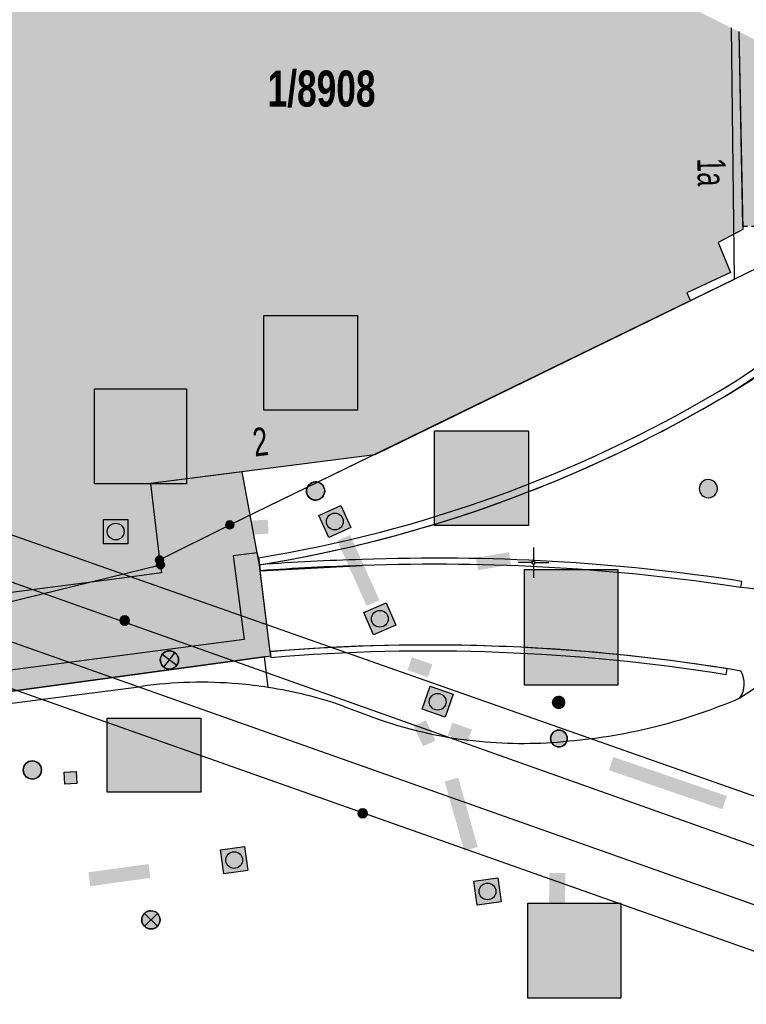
# Model space of a CAD drawing. Header units: metres. Extents: x 2695560 to 2696939, y 1260491 to 1262050.
# Tile 1002 of 1005: x 2696780 to 2696810, y 1261682 to 1261722. Entities that reach past the tile are written whole.
import ezdxf

# ---------------------------------------------------------------- set-up
doc = ezdxf.new("R2010")
doc.units = ezdxf.units.M
doc.linetypes.add('AUSGEZOGEN', pattern=[0])
doc.linetypes.add('VERDECKT2_S2', pattern=[0.36, 0.2, -0.16])
for name, color, linetype in [('XR$1$AV_Flächen (EO)', 7, 'AUSGEZOGEN'), ('XR$1$AV_Gebäudeflächen (BB)', 7, 'AUSGEZOGEN'), ('XR$1$AV_Gebäudeflächen (EO)', 7, 'AUSGEZOGEN'), ('XR$1$AV_Gebäudeflächen ut.', 7, 'AUSGEZOGEN'), ('XR$1$AV_Grenzpunkte', 7, 'AUSGEZOGEN'), ('XR$1$AV_Grundstück-Nr.', 7, 'AUSGEZOGEN'), ('XR$1$AV_Haus-Nr.', 7, 'AUSGEZOGEN'), ('XR$1$AV_Koordinatennetzpunkte', 7, 'AUSGEZOGEN'), ('XR$1$AV_Linien (BB)', 7, 'AUSGEZOGEN'), ('XR$1$AV_Linien (EO)', 7, 'AUSGEZOGEN'), ('XR$1$AW_LK_Schachtdeckel', 24, 'AUSGEZOGEN'), ('XR$1$AW_LK_Vorflutereinlauf', 24, 'AUSGEZOGEN'), ('XR$1$EW_LK_Bauwerk', 1, 'AUSGEZOGEN'), ('XR$1$EW_LK_Knoten', 1, 'AUSGEZOGEN'), ('XR$1$FM_LK_SW_TRASSEKNOTEN', 94, 'AUSGEZOGEN'), ('XR$1$Liegenschaftsgrenzen', 7, 'AUSGEZOGEN'), ('XR$1$PFAV', 255, 'AUSGEZOGEN'), ('XR$1$PFAW', 255, 'AUSGEZOGEN'), ('XR$1$PFEW', 255, 'AUSGEZOGEN'), ('XR$1$PFWFM', 255, 'AUSGEZOGEN'), ('XR$1$RAEW', 8, 'AUSGEZOGEN'), ('XR$1$RP_Abstandslinie', 7, 'AUSGEZOGEN')]:
    doc.layers.add(name, color=color, linetype=linetype)
doc.styles.add('ARIAL', font='arial.ttf')

# ---------------------------------------------------------------- blocks, each defined once
blk = doc.blocks.new('COMPLEXOBJECT_456')
at = {"layer": 'XR$1$AV_Linien (BB)', "color": 7, "linetype": 'AUSGEZOGEN', "transparency": 33554687}
blk.add_line((6792.173, 11694.103), (6793.654, 11693.545), dxfattribs=at)
for centre, radius, start, end in [((6786.336, 11677.161), 17.919, 70.9905, 81.173), ((6799.504, 11715.3), 22.718, 284.4886, 293.3048), ((6799.542, 11710.794), 18.226, 251.1524, 264.4553), ((6799.507, 11715.318), 22.735, 274.9057, 284.4711), ((6799.546, 11710.914), 18.347, 264.4783, 275.9589)]:
    blk.add_arc(centre, radius, start, end, dxfattribs=at)
blk = doc.blocks.new('COMPLEXOBJECT_459')
at = {"layer": 'XR$1$AV_Linien (BB)', "color": 7, "linetype": 'AUSGEZOGEN', "transparency": 33554687}
blk.add_lwpolyline([(6789.171, 11696.338), (6789.144, 11696.553), (6788.764, 11699.664), (6792.96, 11699.875)], dxfattribs=at)
for centre, radius, start, end in [((6796.044, 11617.429), 82.504, 86.64213, 92.14193), ((6796.072, 11617.953), 81.978, 81.25568, 86.64064)]:
    blk.add_arc(centre, radius, start, end, dxfattribs=at)
blk = doc.blocks.new('COMPLEXOBJECT_460')
at = {"layer": 'XR$1$AV_Linien (BB)', "color": 7, "linetype": 'AUSGEZOGEN', "transparency": 33554687}
blk.add_lwpolyline([(6743.665, 11689.657), (6767.861, 11692.84), (6779.081, 11694.291), (6783.873, 11694.912)], dxfattribs=at)
for centre, radius, start, end in [((6786.329, 11677.154), 17.927, 85.0832, 97.8728), ((6786.345, 11677.246), 17.834, 81.1591, 85.1109)]:
    blk.add_arc(centre, radius, start, end, dxfattribs=at)
blk = doc.blocks.new('COMPLEXOBJECT_486')
at = {"layer": 'XR$1$AV_Linien (BB)', "color": 7, "linetype": 'AUSGEZOGEN', "transparency": 33554687}
blk.add_lwpolyline([(6757.041, 11673.814), (6768.595, 11675.318), (6768.654, 11674.861), (6769.547, 11674.976), (6769.954, 11675.493), (6802.195, 11679.647), (6802.254, 11679.191), (6803.146, 11679.306), (6803.554, 11679.822), (6818.658, 11681.774)], dxfattribs=at)
for centre, radius, start, end in [((6826.28, 11624.199), 58.078, 92.80007, 97.54129), ((6826.246, 11624.537), 57.738, 88.73534, 92.78234), ((6827.417, 11681.839), 0.434, 53.8964, 76.316)]:
    blk.add_arc(centre, radius, start, end, dxfattribs=at)
blk = doc.blocks.new('COMPLEXOBJECT_764')
at = {"layer": 'XR$1$AV_Linien (BB)', "color": 7, "linetype": 'AUSGEZOGEN', "transparency": 33554687}
blk.add_lwpolyline([(6788.734, 11699.912), (6788.642, 11700.405), (6787.65, 11700.277), (6788.095, 11696.835), (6760.092, 11693.161)], dxfattribs=at)
for centre, radius, start, end in [((6799.418, 11721.872), 17.235, 317.1987, 324.1764), ((6799.318, 11721.955), 17.366, 299.1863, 317.2228), ((6780.149, 11753.518), 54.286, 290.048, 300.6034), ((6780.097, 11753.646), 54.423, 279.1317, 290.0542)]:
    blk.add_arc(centre, radius, start, end, dxfattribs=at)
blk = doc.blocks.new('COMPLEXOBJECT_837')
at = {"layer": 'XR$1$AV_Flächen (EO)', "color": 7, "linetype": 'AUSGEZOGEN', "transparency": 33554687}
blk.add_line((6744.045, 11708.931), (6842.134, 11674.245), dxfattribs=at)
blk = doc.blocks.new('COMPLEXOBJECT_838')
at = {"layer": 'XR$1$AV_Flächen (EO)', "color": 7, "linetype": 'AUSGEZOGEN', "transparency": 33554687}
blk.add_line((6842.544, 11676.461), (6744.887, 11711.15), dxfattribs=at)
blk = doc.blocks.new('COMPLEXOBJECT_877')
at = {"layer": 'XR$1$AV_Flächen (EO)', "color": 7, "linetype": 'AUSGEZOGEN', "transparency": 33554687}
for p, q in [((6789.171, 11696.338), (6789.201, 11696.09)), ((6807.931, 11695.386), (6807.971, 11695.633))]:
    blk.add_line(p, q, dxfattribs=at)
for centre, radius, start, end in [((6795.683, 11618.964), 77.648, 80.89425, 94.81058), ((6795.68, 11618.958), 77.404, 80.89335, 94.80155)]:
    blk.add_arc(centre, radius, start, end, dxfattribs=at)
blk = doc.blocks.new('COMPLEXOBJECT_878')
at = {"layer": 'XR$1$AV_Flächen (EO)', "color": 7, "linetype": 'AUSGEZOGEN', "transparency": 33554687}
for p, q in [((6788.734, 11699.912), (6788.764, 11699.664)), ((6808.535, 11698.979), (6808.573, 11699.226))]:
    blk.add_line(p, q, dxfattribs=at)
for centre, radius, start, end in [((6795.077, 11616.175), 83.977, 91.45097, 94.33212), ((6796.047, 11617.741), 82.442, 81.26075, 92.15211), ((6795.04, 11616.681), 83.22, 91.43232, 94.32518), ((6796.044, 11617.429), 82.504, 86.64213, 92.14193), ((6796.072, 11617.953), 81.978, 81.25568, 86.64064)]:
    blk.add_arc(centre, radius, start, end, dxfattribs=at)
blk = doc.blocks.new('COMPLEXOBJECT_968')
at = {"layer": 'XR$1$AV_Flächen (EO)', "color": 7, "linetype": 'AUSGEZOGEN', "transparency": 33554687}
for p, q in [((6812.824, 11711.048), (6812.595, 11711.233)), ((6788.687, 11700.203), (6788.734, 11699.912))]:
    blk.add_line(p, q, dxfattribs=at)
for centre, radius, start, end in [((6798.002, 11723.494), 19.06, 300.361, 319.9623), ((6798.045, 11723.441), 19.288, 300.3351, 320.0192), ((6780.096, 11753.636), 54.119, 279.1339, 300.5889), ((6780.107, 11753.606), 54.383, 279.1272, 300.5945)]:
    blk.add_arc(centre, radius, start, end, dxfattribs=at)
blk = doc.blocks.new('COMPLEXOBJECT_1074')
at = {"layer": 'XR$1$AV_Linien (EO)', "color": 7, "linetype": 'AUSGEZOGEN', "transparency": 33554687}
blk.add_line((6743.12, 11713.61), (6844.927, 11677.778), dxfattribs=at)
blk = doc.blocks.new('COMPLEXOBJECT_1075')
at = {"layer": 'XR$1$AV_Linien (EO)', "color": 7, "linetype": 'AUSGEZOGEN', "transparency": 33554687}
blk.add_lwpolyline([(6740.994, 11708.098), (6751.333, 11704.436), (6842.786, 11672.115)], dxfattribs=at)
blk = doc.blocks.new('BAV15')
at = {"layer": 'XR$1$PFAV', "transparency": 33554687}
blk.add_hatch(color=7, dxfattribs=at).paths.add_polyline_path([(0.5, 0), (0.49, 0.1), (0.46, 0.2), (0.41, 0.29), (0.34, 0.36), (0.26, 0.42), (0.17, 0.47), (0.08, 0.49), (-0.03, 0.5), (-0.13, 0.48), (-0.22, 0.45), (-0.31, 0.4), (-0.38, 0.33), (-0.44, 0.24), (-0.48, 0.15), (-0.5, 0.05), (-0.5, -0.05), (-0.48, -0.15), (-0.44, -0.24), (-0.38, -0.33), (-0.31, -0.4), (-0.22, -0.45), (-0.13, -0.48), (-0.03, -0.5), (0.08, -0.49), (0.17, -0.47), (0.26, -0.42), (0.34, -0.36), (0.41, -0.29), (0.46, -0.2), (0.49, -0.1)])
at = {"color": 7, "transparency": 33554687}
for start, end in [(90, 270), (270, 90)]:
    blk.add_arc((0, 0), 0.5, start, end, dxfattribs=at)
at = {"layer": 'XR$1$PFAV', "transparency": 33554687}
blk.add_circle((0, 0), 0.5, dxfattribs=at)
blk = doc.blocks.new('BAV2041')
at = {"color": 7, "transparency": 33554687}
for p, q in [((0, 0.5), (0, 0.05)), ((-0.05, 0), (-0.5, 0)), ((0.05, 0), (0.5, 0)), ((0, -0.05), (0, -0.5))]:
    blk.add_line(p, q, dxfattribs=at)
blk.add_circle((0, 0), 0.05, dxfattribs=at)
for start, end in [(90, 270), (270, 90)]:
    blk.add_arc((0, 0), 0.05, start, end, dxfattribs=at)
blk = doc.blocks.new('BAW2081')
at = {"layer": 'XR$1$PFAW', "transparency": 33554687}
blk.add_hatch(color=7, dxfattribs=at).paths.add_polyline_path([(0.5, 0), (0.49, 0.1), (0.46, 0.2), (0.41, 0.29), (0.34, 0.36), (0.26, 0.42), (0.17, 0.47), (0.08, 0.49), (-0.03, 0.5), (-0.13, 0.48), (-0.22, 0.45), (-0.31, 0.4), (-0.38, 0.33), (-0.44, 0.24), (-0.48, 0.15), (-0.5, 0.05), (-0.5, -0.05), (-0.48, -0.15), (-0.44, -0.24), (-0.38, -0.33), (-0.31, -0.4), (-0.22, -0.45), (-0.13, -0.48), (-0.03, -0.5), (0.08, -0.49), (0.17, -0.47), (0.26, -0.42), (0.34, -0.36), (0.41, -0.29), (0.46, -0.2), (0.49, -0.1)])
at = {"transparency": 33554687}
blk.add_line((-0.43, -0.25), (0, 0), dxfattribs=at)
blk.add_lwpolyline([(0, 0.5), (0, 0), (0.43, -0.25)], dxfattribs=at)
for start, end in [(90, 180), (180, 270), (0, 90), (270, 0)]:
    blk.add_arc((0, 0), 0.5, start, end, dxfattribs=at)
at = {"layer": 'XR$1$PFAW', "transparency": 33554687}
blk.add_circle((0, 0), 0.5, dxfattribs=at)
blk = doc.blocks.new('BAW2087')
at = {"lineweight": 25, "true_color": 0x000000, "transparency": 33554687}
h = blk.add_hatch(color=18, dxfattribs=at)
h.paths.add_polyline_path([(-0.5, 0.5), (-0.5, -0.5), (0.5, -0.5), (0.5, 0.5)])
h.paths.add_polyline_path([(0.337, -0.069), (0.316, -0.136), (0.282, -0.196), (0.237, -0.249), (0.182, -0.292), (0.119, -0.322), (0.052, -0.34), (-0.017, -0.343), (-0.086, -0.333), (-0.151, -0.309), (-0.21, -0.272), (-0.261, -0.224), (-0.301, -0.167), (-0.328, -0.103), (-0.342, -0.035), (-0.342, 0.035), (-0.328, 0.103), (-0.301, 0.167), (-0.261, 0.224), (-0.21, 0.272), (-0.151, 0.309), (-0.086, 0.333), (-0.017, 0.343), (0.052, 0.34), (0.119, 0.322), (0.182, 0.292), (0.237, 0.249), (0.282, 0.196), (0.316, 0.136), (0.337, 0.069), (0.344, 0)], flags=16)
at = {"layer": 'XR$1$PFAW', "lineweight": 25, "transparency": 33554687}
blk.add_hatch(color=7, dxfattribs=at).paths.add_polyline_path([(0.344, 0), (0.337, 0.069), (0.316, 0.136), (0.282, 0.196), (0.237, 0.249), (0.182, 0.292), (0.119, 0.322), (0.052, 0.34), (-0.017, 0.343), (-0.086, 0.333), (-0.151, 0.309), (-0.21, 0.272), (-0.261, 0.224), (-0.301, 0.167), (-0.328, 0.103), (-0.342, 0.035), (-0.342, -0.035), (-0.328, -0.103), (-0.301, -0.167), (-0.261, -0.224), (-0.21, -0.272), (-0.151, -0.309), (-0.086, -0.333), (-0.017, -0.343), (0.052, -0.34), (0.119, -0.322), (0.182, -0.292), (0.237, -0.249), (0.282, -0.196), (0.316, -0.136), (0.337, -0.069)])
at = {"lineweight": 25, "transparency": 33554687}
for p, q in [((-0.5, 0.5, 0.993), (0.5, 0.5, 0.993)), ((-0.5, -0.5, 0.993), (-0.5, 0.5, 0.993)), ((0.5, 0.5, 0.993), (0.5, -0.5, 0.993)), ((0.5, -0.5, 0.993), (-0.5, -0.5, 0.993))]:
    blk.add_line(p, q, dxfattribs=at)
blk.add_circle((0, 0), 0.344, dxfattribs=at)
at = {"layer": 'XR$1$PFAW', "lineweight": 25, "transparency": 33554687}
blk.add_line((-0.5, 0.5), (0.5, 0.5), dxfattribs=at)
at = {"layer": 'XR$1$PFAW', "color": 31, "lineweight": 25, "transparency": 33554687}
for p, q in [((-0.5, -0.5), (-0.5, 0.5)), ((0.5, 0.5), (0.5, -0.5)), ((0.5, -0.5), (-0.5, -0.5))]:
    blk.add_line(p, q, dxfattribs=at)
at = {"layer": 'XR$1$PFAW', "lineweight": 25, "transparency": 33554687}
blk.add_circle((0, 0), 0.344, dxfattribs=at)
blk = doc.blocks.new('BAW2082')
at = {"layer": 'XR$1$PFAW', "transparency": 33554687}
blk.add_hatch(color=7, dxfattribs=at).paths.add_polyline_path([(0.509, -0.003), (0.499, 0.098), (0.469, 0.194), (0.42, 0.283), (0.354, 0.359), (0.274, 0.421), (0.183, 0.466), (0.085, 0.491), (-0.016, 0.496), (-0.116, 0.481), (-0.211, 0.446), (-0.297, 0.392), (-0.37, 0.323), (-0.428, 0.24), (-0.468, 0.147), (-0.488, 0.047), (-0.488, -0.054), (-0.468, -0.153), (-0.428, -0.246), (-0.37, -0.329), (-0.297, -0.398), (-0.211, -0.452), (-0.116, -0.487), (-0.016, -0.502), (0.085, -0.497), (0.183, -0.472), (0.274, -0.427), (0.354, -0.366), (0.42, -0.289), (0.469, -0.2), (0.499, -0.104)])
at = {"transparency": 33554687}
for start, end in [(91.1948, 268.8052), (268.8052, 91.1948)]:
    blk.add_arc((0.01, 0), 0.5, start, end, dxfattribs=at)
at = {"layer": 'XR$1$PFAW', "transparency": 33554687}
blk.add_circle((0.009, -0.003), 0.5, dxfattribs=at)
blk = doc.blocks.new('BAW2089')
at = {"layer": 'XR$1$PFAW', "transparency": 33554687}
blk.add_hatch(color=7, dxfattribs=at).paths.add_polyline_path([(-0.5, 0.5), (-0.5, -0.5), (0.5, -0.5), (0.5, 0.5)])
at = {"transparency": 33554687}
blk.add_lwpolyline([(-0.5, 0.5), (0.5, 0.5), (0.5, -0.5), (-0.5, -0.5), (-0.5, 0.5)], close=True, dxfattribs=at)
at = {"layer": 'XR$1$PFAW', "transparency": 33554687}
blk.add_lwpolyline([(-0.5, 0.5), (0.5, 0.5), (0.5, -0.5), (-0.5, -0.5), (-0.5, 0.5)], close=True, dxfattribs=at)
blk = doc.blocks.new('BEWLP2574')
at = {"layer": 'XR$1$PFEW', "transparency": 33554687}
blk.add_hatch(color=7, dxfattribs=at).paths.add_polyline_path([(-0.5, 0), (-0.497, -0.051), (-0.489, -0.101), (-0.477, -0.15), (-0.459, -0.198), (-0.437, -0.243), (-0.41, -0.286), (-0.379, -0.326), (-0.344, -0.363), (-0.306, -0.396), (-0.264, -0.425), (-0.22, -0.449), (-0.173, -0.469), (-0.125, -0.485), (-0.075, -0.495), (-0.025, -0.5), (0.026, -0.5), (0.076, -0.495), (0.126, -0.485), (0.174, -0.469), (0.221, -0.449), (0.265, -0.425), (0.306, -0.396), (0.345, -0.363), (0.38, -0.326), (0.411, -0.286), (0.437, -0.243), (0.46, -0.198), (0.477, -0.15), (0.49, -0.101), (0.498, -0.051), (0.5, 0), (0.498, 0.05), (0.49, 0.1), (0.477, 0.149), (0.46, 0.197), (0.437, 0.242), (0.411, 0.285), (0.38, 0.325), (0.345, 0.362), (0.306, 0.395), (0.265, 0.424), (0.221, 0.448), (0.174, 0.468), (0.126, 0.484), (0.076, 0.494), (0.026, 0.499), (-0.025, 0.499), (-0.075, 0.494), (-0.125, 0.484), (-0.173, 0.468), (-0.22, 0.448), (-0.264, 0.424), (-0.306, 0.395), (-0.344, 0.362), (-0.379, 0.325), (-0.41, 0.285), (-0.437, 0.242), (-0.459, 0.197), (-0.477, 0.149), (-0.489, 0.1), (-0.497, 0.05)])
at = {"color": 1, "transparency": 33554687}
for start, end in [(90, 180), (0, 90), (180, 270), (270, 0)]:
    blk.add_arc((0, 0), 0.5, start, end, dxfattribs=at)
at = {"layer": 'XR$1$PFEW', "transparency": 33554687}
blk.add_circle((0, 0), 0.5, dxfattribs=at)
blk = doc.blocks.new('BEWLP2549_S')
at = {"layer": 'XR$1$PFEW', "transparency": 33554687}
blk.add_hatch(color=7, dxfattribs=at).paths.add_polyline_path([(0.5, 0), (0.49, 0.101), (0.459, 0.197), (0.41, 0.286), (0.344, 0.362), (0.264, 0.424), (0.174, 0.469), (0.076, 0.494), (-0.025, 0.499), (-0.125, 0.484), (-0.22, 0.449), (-0.306, 0.395), (-0.379, 0.326), (-0.437, 0.243), (-0.477, 0.15), (-0.497, 0.051), (-0.497, -0.051), (-0.477, -0.15), (-0.437, -0.243), (-0.379, -0.326), (-0.306, -0.395), (-0.22, -0.449), (-0.125, -0.484), (-0.025, -0.499), (0.076, -0.494), (0.174, -0.469), (0.264, -0.424), (0.344, -0.362), (0.41, -0.286), (0.459, -0.197), (0.49, -0.101)])
at = {"color": 1, "transparency": 33554687}
for p, q in [((0.354, -0.354), (-0.354, 0.354)), ((-0.354, -0.354), (0.354, 0.354))]:
    blk.add_line(p, q, dxfattribs=at)
for start, end in [(91.3809, 268.6191), (268.6191, 91.3809)]:
    blk.add_arc((0, 0), 0.5, start, end, dxfattribs=at)
at = {"layer": 'XR$1$PFEW', "transparency": 33554687}
blk.add_circle((0, 0), 0.5, dxfattribs=at)
blk = doc.blocks.new('BEWLP2561')
at = {"layer": 'XR$1$PFEW', "transparency": 33554687}
blk.add_hatch(color=7, dxfattribs=at).paths.add_polyline_path([(0.488, 0), (0.478, 0.101), (0.448, 0.197), (0.399, 0.286), (0.333, 0.362), (0.253, 0.424), (0.162, 0.469), (0.064, 0.494), (-0.037, 0.499), (-0.137, 0.484), (-0.232, 0.449), (-0.318, 0.395), (-0.391, 0.326), (-0.449, 0.243), (-0.489, 0.15), (-0.509, 0.051), (-0.509, -0.051), (-0.489, -0.15), (-0.449, -0.243), (-0.391, -0.326), (-0.318, -0.395), (-0.232, -0.449), (-0.137, -0.484), (-0.037, -0.499), (0.064, -0.494), (0.162, -0.469), (0.253, -0.424), (0.333, -0.362), (0.399, -0.286), (0.448, -0.197), (0.478, -0.101)])
at = {"layer": 'XR$1$RAEW', "transparency": 33554687}
for points in [[(-0.324, -0.38), (-0.009, 0.003), (-0.38, 0.325), (-0.396, 0.305), (-0.411, 0.285), (-0.425, 0.263), (-0.438, 0.242), (-0.449, 0.219), (-0.46, 0.196), (-0.469, 0.172), (-0.477, 0.148), (-0.484, 0.124), (-0.49, 0.099), (-0.494, 0.074), (-0.497, 0.049), (-0.499, 0.024), (-0.5, -0.001), (-0.499, -0.027), (-0.497, -0.052), (-0.494, -0.077), (-0.489, -0.102), (-0.484, -0.127), (-0.477, -0.151), (-0.468, -0.175), (-0.459, -0.198), (-0.448, -0.221), (-0.436, -0.244), (-0.423, -0.266), (-0.409, -0.287), (-0.394, -0.307), (-0.378, -0.327), (-0.361, -0.346), (-0.343, -0.363)], [(0.306, 0.386), (0, 0), (0.381, -0.325), (0.397, -0.305), (0.411, -0.284), (0.425, -0.262), (0.438, -0.24), (0.449, -0.217), (0.459, -0.193), (0.468, -0.169), (0.476, -0.144), (0.483, -0.12), (0.488, -0.094), (0.492, -0.069), (0.494, -0.043), (0.495, -0.018), (0.495, 0.008), (0.494, 0.034), (0.491, 0.059), (0.487, 0.084), (0.482, 0.11), (0.475, 0.134), (0.468, 0.159), (0.459, 0.183), (0.448, 0.206), (0.437, 0.229), (0.424, 0.252), (0.41, 0.273), (0.395, 0.294), (0.379, 0.314), (0.362, 0.334), (0.345, 0.352), (0.326, 0.37)]]:
    blk.add_hatch(color=1, dxfattribs=at).paths.add_polyline_path(points)
at = {"color": 1, "transparency": 33554687}
for p, q in [((0.381, -0.325), (-0.38, 0.325)), ((-0.324, -0.38), (0.306, 0.386))]:
    blk.add_line(p, q, dxfattribs=at)
for start, end in [(91.38095, 268.61905), (268.61905, 91.38095)]:
    blk.add_arc((0, 0), 0.5, start, end, dxfattribs=at)
at = {"layer": 'XR$1$PFEW', "transparency": 33554687}
blk.add_circle((-0.012, 0, -0.993), 0.5, dxfattribs=at)
at = {"layer": 'XR$1$RAEW', "color": 1, "transparency": 33554687}
for points in [[(-0.324, -0.38), (-0.009, 0.003), (-0.38, 0.325)], [(0.306, 0.386), (0, 0), (0.381, -0.325)]]:
    blk.add_lwpolyline(points, dxfattribs=at)
for centre, start, end in [((0, 0), 139.48209, 229.51105), ((-0.004, -0.006), 320.36586, 51.63478)]:
    blk.add_arc(centre, 0.5, start, end, dxfattribs=at)
blk = doc.blocks.new('BWFM2')
at = {"layer": 'XR$1$PFWFM', "transparency": 33554687}
blk.add_hatch(color=7, dxfattribs=at).paths.add_polyline_path([(0, 0.5), (-0.05, 0.496), (-0.099, 0.488), (-0.147, 0.474), (-0.194, 0.456), (-0.238, 0.434), (-0.28, 0.407), (-0.32, 0.376), (-0.355, 0.341), (-0.388, 0.303), (-0.416, 0.261), (-0.44, 0.217), (-0.459, 0.171), (-0.474, 0.124), (-0.484, 0.075), (-0.489, 0.025), (-0.489, -0.025), (-0.484, -0.075), (-0.474, -0.124), (-0.459, -0.171), (-0.44, -0.217), (-0.416, -0.261), (-0.388, -0.303), (-0.355, -0.341), (-0.32, -0.376), (-0.28, -0.407), (-0.238, -0.434), (-0.194, -0.456), (-0.147, -0.474), (-0.099, -0.488), (-0.05, -0.496), (0, -0.5), (0.051, -0.498), (0.102, -0.492), (0.152, -0.48), (0.2, -0.462), (0.247, -0.441), (0.291, -0.414), (0.332, -0.383), (0.369, -0.348), (0.403, -0.309), (0.433, -0.268), (0.458, -0.223), (0.478, -0.176), (0.494, -0.127), (0.505, -0.077), (0.51, -0.026), (0.51, 0.026), (0.505, 0.077), (0.494, 0.127), (0.478, 0.176), (0.458, 0.223), (0.433, 0.268), (0.403, 0.309), (0.369, 0.348), (0.332, 0.383), (0.291, 0.414), (0.247, 0.441), (0.2, 0.462), (0.152, 0.48), (0.102, 0.492), (0.051, 0.498)])
at = {"color": 94, "transparency": 33554687}
for start, end in [(91.1948, 268.8052), (268.8052, 91.1948)]:
    blk.add_arc((0.01, 0), 0.5, start, end, dxfattribs=at)

msp = doc.modelspace()

# ---------------------------------------------------------------- hatches: boundary and pattern name
at = {"transparency": 33554687}
for points in [[(2696789.878, 1261709.973), (2696789.878, 1261706.072), (2696793.728, 1261706.072), (2696793.728, 1261709.973)], [(2696782.912, 1261706.957), (2696782.912, 1261703.056), (2696786.701, 1261703.056), (2696786.701, 1261706.957)], [(2696796.906, 1261705.235), (2696796.906, 1261701.334), (2696800.769, 1261701.334), (2696800.769, 1261705.235)], [(2696786.441, 1261701.378), (2696786.473, 1261700.803), (2696790.073, 1261701), (2696790.041, 1261701.575)], [(2696793.426, 1261700.948), (2696792.901, 1261700.711), (2696794.108, 1261698.031), (2696794.633, 1261698.267)], [(2696798.605, 1261700.011), (2696798.69, 1261699.5), (2696800.049, 1261699.725), (2696799.964, 1261700.236)], [(2696800.605, 1261699.523), (2696800.605, 1261694.775), (2696804.438, 1261694.775), (2696804.438, 1261699.523)], [(2696782.264, 1261696.368), (2696782.374, 1261695.863), (2696784.104, 1261696.238), (2696783.994, 1261696.743)], [(2696795.971, 1261695.918), (2696795.787, 1261695.39), (2696796.629, 1261695.096), (2696796.814, 1261695.624)], [(2696783.442, 1261693.42), (2696783.442, 1261690.365), (2696787.291, 1261690.365), (2696787.291, 1261693.42)], [(2696796.547, 1261693.328), (2696796.04, 1261693.093), (2696796.428, 1261692.257), (2696796.935, 1261692.493)], [(2696797.631, 1261693.23), (2696797.444, 1261692.703), (2696798.252, 1261692.416), (2696798.439, 1261692.943)], [(2696804.26, 1261691.817), (2696804.073, 1261691.272), (2696808.74, 1261689.667), (2696808.927, 1261690.212)], [(2696797.875, 1261690.967), (2696797.32, 1261690.811), (2696798.121, 1261687.959), (2696798.675, 1261688.115)], [(2696782.663, 1261687.075), (2696782.742, 1261686.504), (2696785.216, 1261686.848), (2696785.136, 1261687.419)], [(2696801.592, 1261684.122), (2696802.248, 1261684.114), (2696802.282, 1261687.044), (2696801.626, 1261687.052)], [(2696800.732, 1261685.803), (2696800.732, 1261681.902), (2696804.564, 1261681.902), (2696804.564, 1261685.803)]]:
    msp.add_hatch(color=7, dxfattribs=at).paths.add_polyline_path(points)
at = {"layer": 'XR$1$AV_Gebäudeflächen (BB)', "true_color": 0xd2d2d2, "transparency": 33554687}
msp.add_hatch(color=254, dxfattribs=at).paths.add_polyline_path([(2696809.413, 1261721.644), (2696782.464, 1261735.108), (2696772.004, 1261714.203), (2696770.729, 1261711.654), (2696765.832, 1261701.866), (2696763.931, 1261698.015), (2696764.856, 1261696.692), (2696783.74, 1261699.136), (2696785.673, 1261699.386), (2696785.63, 1261699.72), (2696785.59, 1261699.92), (2696785.219, 1261703.069), (2696794.444, 1261704.239), (2696807.426, 1261710.572), (2696807.283, 1261710.898), (2696809.08, 1261711.745), (2696808.564, 1261712.97), (2696809.576, 1261713.507)])
at = {"layer": 'XR$1$AV_Gebäudeflächen (EO)', "true_color": 0xebebeb, "transparency": 33554687}
msp.add_hatch(color=7, dxfattribs=at).paths.add_polyline_path([(2696811.65, 1261720.526), (2696809.413, 1261721.644), (2696809.573, 1261713.638), (2696811.738, 1261713.653)])
at = {"layer": 'XR$1$AV_Gebäudeflächen ut.', "true_color": 0xf5f5f5, "transparency": 33554687}
msp.add_hatch(color=7, dxfattribs=at).paths.add_polyline_path([(2696782.464, 1261735.108), (2696779.425, 1261736.626), (2696767.257, 1261712.327), (2696760.28, 1261698.58), (2696760.58, 1261696.42), (2696760.616, 1261696.164), (2696761.03, 1261693.195), (2696761.062, 1261692.971), (2696761.11, 1261692.62), (2696761.166, 1261692.154), (2696769.286, 1261693.19), (2696779.438, 1261694.513), (2696789.902, 1261695.941), (2696790.162, 1261695.971), (2696790.114, 1261696.363), (2696789.704, 1261699.722), (2696789.657, 1261700.013), (2696789.612, 1261700.215), (2696788.99, 1261703.547), (2696785.219, 1261703.069), (2696785.59, 1261699.92), (2696785.63, 1261699.72), (2696785.673, 1261699.386), (2696783.74, 1261699.136), (2696764.856, 1261696.692), (2696763.931, 1261698.015), (2696765.832, 1261701.866), (2696770.729, 1261711.654), (2696772.004, 1261714.203)])

# ---------------------------------------------------------------- linework, layer by layer
at = {"color": 24, "lineweight": -3, "transparency": 33554687}
for points in [[(2696789.878, 1261709.973), (2696793.728, 1261709.973), (2696793.728, 1261706.072), (2696789.878, 1261706.072), (2696789.878, 1261709.973)], [(2696782.912, 1261706.957), (2696786.701, 1261706.957), (2696786.701, 1261703.056), (2696782.912, 1261703.056), (2696782.912, 1261706.957)], [(2696796.906, 1261705.235), (2696800.769, 1261705.235), (2696800.769, 1261701.334), (2696796.906, 1261701.334), (2696796.906, 1261705.235)], [(2696800.605, 1261699.523), (2696804.438, 1261699.523), (2696804.438, 1261694.775), (2696800.605, 1261694.775), (2696800.605, 1261699.523)], [(2696783.442, 1261693.42), (2696787.291, 1261693.42), (2696787.291, 1261690.365), (2696783.442, 1261690.365), (2696783.442, 1261693.42)], [(2696800.732, 1261685.803), (2696804.564, 1261685.803), (2696804.564, 1261681.902), (2696800.732, 1261681.902), (2696800.732, 1261685.803)]]:
    msp.add_lwpolyline(points, close=True, dxfattribs=at)
at = {"layer": 'XR$1$AV_Flächen (EO)', "color": 7, "linetype": 'AUSGEZOGEN', "transparency": 33554687}
for p, q in [((2696809.413, 1261721.644), (2696809.573, 1261713.638)), ((2696789.612, 1261700.215), (2696788.99, 1261703.547))]:
    msp.add_line(p, q, dxfattribs=at)
for points in [[(2696788.99, 1261703.547), (2696785.219, 1261703.069), (2696785.59, 1261699.92), (2696785.63, 1261699.72), (2696785.673, 1261699.386), (2696783.74, 1261699.136), (2696764.856, 1261696.692), (2696763.931, 1261698.015), (2696765.832, 1261701.866), (2696770.729, 1261711.654), (2696772.004, 1261714.203), (2696782.464, 1261735.108)], [(2696760.58, 1261696.42), (2696760.616, 1261696.164), (2696761.03, 1261693.195), (2696761.062, 1261692.971), (2696761.11, 1261692.62), (2696761.166, 1261692.154), (2696769.286, 1261693.19), (2696779.438, 1261694.513), (2696789.902, 1261695.941), (2696790.162, 1261695.971), (2696790.114, 1261696.363), (2696789.704, 1261699.722), (2696789.657, 1261700.013), (2696789.612, 1261700.215)]]:
    msp.add_lwpolyline(points, dxfattribs=at)
at = {"layer": 'XR$1$AV_Flächen (EO)', "color": 7, "linetype": 'VERDECKT2_S2', "transparency": 33554687}
msp.add_lwpolyline([(2696809.573, 1261713.638), (2696811.738, 1261713.653), (2696811.65, 1261720.526)], dxfattribs=at)
at = {"layer": 'XR$1$AV_Flächen (EO)', "color": 7, "linetype": 'AUSGEZOGEN', "transparency": 33554687}
msp.add_lwpolyline([(2696779.438, 1261694.513), (2696790.162, 1261695.971), (2696790.114, 1261696.363), (2696789.704, 1261699.722), (2696789.612, 1261700.215), (2696788.62, 1261700.087), (2696789.065, 1261696.645), (2696761.062, 1261692.971), (2696761.11, 1261692.62), (2696761.166, 1261692.154), (2696769.286, 1261693.19), (2696779.438, 1261694.513)], close=True, dxfattribs=at)
at = {"layer": 'XR$1$AV_Linien (BB)', "color": 7, "linetype": 'AUSGEZOGEN', "transparency": 33554687}
msp.add_line((2696790.056, 1261694.678), (2696789.902, 1261695.941), dxfattribs=at)
for points in [[(2696785.59, 1261699.92), (2696785.63, 1261699.72), (2696785.673, 1261699.386), (2696783.74, 1261699.136), (2696764.856, 1261696.692), (2696763.931, 1261698.015), (2696765.832, 1261701.866), (2696770.729, 1261711.654), (2696772.004, 1261714.203), (2696782.464, 1261735.108)], [(2696809.413, 1261721.644), (2696809.576, 1261713.507), (2696808.564, 1261712.97), (2696809.08, 1261711.745), (2696807.283, 1261710.898), (2696807.426, 1261710.572), (2696794.444, 1261704.239), (2696785.219, 1261703.069), (2696785.59, 1261699.92)], [(2696789.902, 1261695.941), (2696790.162, 1261695.971), (2696790.141, 1261696.148)], [(2696789.902, 1261695.941), (2696779.438, 1261694.513), (2696769.286, 1261693.19), (2696761.166, 1261692.154), (2696761.11, 1261692.62)]]:
    msp.add_lwpolyline(points, dxfattribs=at)
for centre, radius, start, end in [((2696799.921, 1261617), 82.348, 80.15915, 83.31633), ((2696797.054, 1261713.288), 22.728, 303.0899, 318.1938), ((2696796.654, 1261618.794), 77.628, 80.47298, 94.8125), ((2696808.582, 1261694.831), 1.057, 326.3935, 29.4602)]:
    msp.add_arc(centre, radius, start, end, dxfattribs=at)
at = {"layer": 'XR$1$Liegenschaftsgrenzen', "color": 7, "linetype": 'AUSGEZOGEN', "transparency": 33554687}
msp.add_lwpolyline([(2696760.616, 1261696.164), (2696761.11, 1261692.62), (2696777.2, 1261695.74), (2696777.11, 1261697.64), (2696785.63, 1261699.72), (2696785.59, 1261699.92), (2696788.48, 1261701.36), (2696812.88, 1261713.24)], dxfattribs=at)
at = {"layer": 'XR$1$RP_Abstandslinie', "color": 7, "linetype": 'AUSGEZOGEN', "transparency": 33554687}
msp.add_lwpolyline([(2696788.48, 1261701.36), (2696809.238, 1261711.467), (2696809.115, 1261721.793)], dxfattribs=at)

# ---------------------------------------------------------------- block references
at = {"layer": 'XR$1$AV_Flächen (EO)', "color": 7, "linetype": 'AUSGEZOGEN', "lineweight": -3, "transparency": 33554687}
for name in ['COMPLEXOBJECT_838', 'COMPLEXOBJECT_837', 'COMPLEXOBJECT_968', 'COMPLEXOBJECT_878', 'COMPLEXOBJECT_877']:
    msp.add_blockref(name, (2690000.97, 1249999.81), dxfattribs=at)
at = {"layer": 'XR$1$AV_Grenzpunkte', "color": 7, "linetype": 'AUSGEZOGEN', "lineweight": -3, "transparency": 33554687, "xscale": 0.3249999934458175, "yscale": 0.3249999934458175}
for p in [(2696788.48, 1261701.36), (2696785.59, 1261699.92), (2696785.63, 1261699.72)]:
    msp.add_blockref('BAV15', p, dxfattribs=at)
at = {"layer": 'XR$1$AV_Koordinatennetzpunkte', "color": 7, "linetype": 'AUSGEZOGEN', "lineweight": -3, "transparency": 33554687, "xscale": 1.25, "yscale": 1.25}
msp.add_blockref('BAV2041', (2696800.97, 1261699.81), dxfattribs=at)
at = {"layer": 'XR$1$AV_Linien (BB)', "color": 7, "linetype": 'AUSGEZOGEN', "lineweight": -3, "transparency": 33554687}
for name in ['COMPLEXOBJECT_764', 'COMPLEXOBJECT_459', 'COMPLEXOBJECT_460', 'COMPLEXOBJECT_456', 'COMPLEXOBJECT_486']:
    msp.add_blockref(name, (2690000.97, 1249999.81), dxfattribs=at)
at = {"layer": 'XR$1$AV_Linien (EO)', "color": 7, "linetype": 'AUSGEZOGEN', "lineweight": -3, "transparency": 33554687}
for name in ['COMPLEXOBJECT_1074', 'COMPLEXOBJECT_1075']:
    msp.add_blockref(name, (2690000.97, 1249999.81), dxfattribs=at)
at = {"layer": 'XR$1$AW_LK_Schachtdeckel', "color": 24, "linetype": 'AUSGEZOGEN', "lineweight": -3, "transparency": 33554687}
for name, p, xscale, yscale, rotation in [('BAW2082', (2696792.01, 1261702.76), 0.7499999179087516, 0.7499999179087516, 274.539550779), ('BAW2089', (2696781.927, 1261690.962), 0.5000000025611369, 0.5000000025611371, 3.573705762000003)]:
    msp.add_blockref(name, p, dxfattribs=dict(at, xscale=xscale, yscale=yscale, rotation=rotation))
for p, rotation in [((2696792.8, 1261701.5), 294.241699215), ((2696794.65, 1261697.5), 293.446029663), ((2696797.03, 1261694.09), 160.504440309), ((2696788.66, 1261687.58), 187.9215240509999), ((2696799.08, 1261686.29), 187.9215240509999)]:
    msp.add_blockref('BAW2087', p, dxfattribs=dict(at, rotation=rotation))
msp.add_blockref('BAW2087', (2696783.787, 1261701.088), dxfattribs=at)
at = {"layer": 'XR$1$AW_LK_Schachtdeckel', "color": 24, "linetype": 'AUSGEZOGEN', "lineweight": -3, "transparency": 33554687, "xscale": 0.7499999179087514, "yscale": 0.7499999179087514}
msp.add_blockref('BAW2082', (2696780.353, 1261691.284), dxfattribs=at)
at = {"layer": 'XR$1$AW_LK_Vorflutereinlauf', "color": 24, "linetype": 'AUSGEZOGEN', "lineweight": -3, "transparency": 33554687, "xscale": 0.3749999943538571, "yscale": 0.3749999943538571}
for p in [(2696784.16, 1261697.43), (2696793.944, 1261689.501)]:
    msp.add_blockref('BAW2081', p, dxfattribs=at)
at = {"layer": 'XR$1$EW_LK_Bauwerk', "color": 1, "linetype": 'AUSGEZOGEN', "lineweight": -3, "transparency": 33554687, "xscale": 0.6874999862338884, "yscale": 0.6874999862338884}
msp.add_blockref('BEWLP2574', (2696802.018, 1261692.579), dxfattribs=at)
at = {"layer": 'XR$1$EW_LK_Knoten', "color": 1, "linetype": 'AUSGEZOGEN', "lineweight": -3, "transparency": 33554687}
for name, p, xscale, yscale, rotation in [('BEWLP2549_S', (2696785.997, 1261695.808), 0.7499999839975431, 0.7499999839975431, 7.844399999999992), ('BEWLP2561', (2696802.011, 1261694.064), 0.4943918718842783, 0.4943918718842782, 359.7417)]:
    msp.add_blockref(name, p, dxfattribs=dict(at, xscale=xscale, yscale=yscale, rotation=rotation))
at = {"layer": 'XR$1$EW_LK_Knoten', "color": 1, "linetype": 'AUSGEZOGEN', "lineweight": -3, "transparency": 33554687, "xscale": 0.749999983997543, "yscale": 0.749999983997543}
msp.add_blockref('BEWLP2549_S', (2696785.236, 1261685.121), dxfattribs=at)
at = {"layer": 'XR$1$FM_LK_SW_TRASSEKNOTEN', "color": 94, "linetype": 'AUSGEZOGEN', "lineweight": -3, "transparency": 33554687, "xscale": 0.7499999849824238, "yscale": 0.7499999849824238}
msp.add_blockref('BWFM2', (2696808.154, 1261702.852), dxfattribs=at)

# ---------------------------------------------------------------- texts
at = {"layer": 'XR$1$AV_Grundstück-Nr.', "color": 7, "transparency": 33554687, "insert": (2696792.255, 1261719.28), "char_height": 1.48491, "width": 4.98214, "attachment_point": 5, "style": 'ARIAL'}
msp.add_mtext('\\A1;{\\fArial|i0|b1;\\H1.484908;\\W0.700000;\\C7;1/8908}\\P', dxfattribs=at)
at = {"layer": 'XR$1$AV_Haus-Nr.', "color": 7, "transparency": 33554687, "char_height": 1.1621, "style": 'ARIAL'}
for s, insert, width, attachment_point, rotation in [('\\W0.64;1a', (2696808.88, 1261715.878), 1.59081, 2, 271.1484), ('\\W0.68;2', (2696789.813, 1261704.205), 1.02516, 8, 7.3737)]:
    msp.add_mtext(s, dxfattribs=dict(at, insert=insert, width=width, attachment_point=attachment_point, rotation=rotation))

doc.saveas('drawing.dxf')
